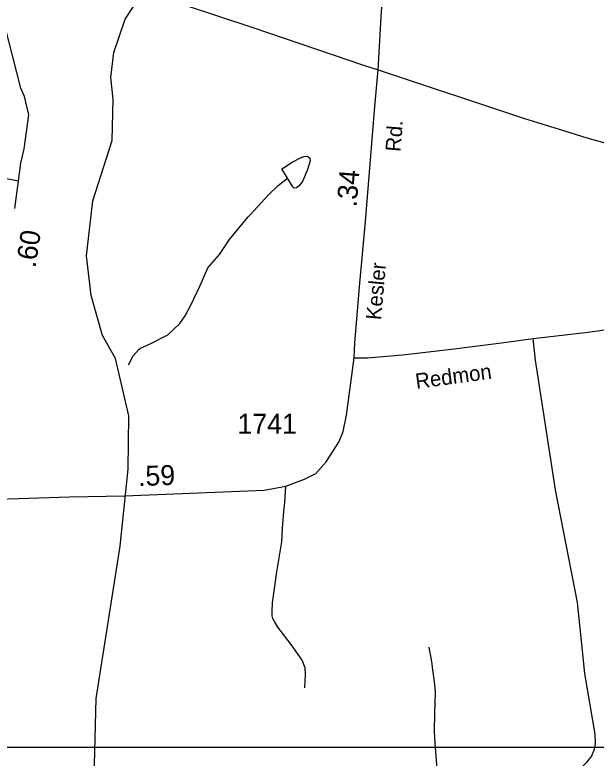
# Model space of a CAD drawing. Extents: x 1473865 to 1648260, y 639067 to 773536.
# Drawn here: x 1505606 to 1509247, y 717123 to 721780 of the extents above; entities that cross this region are included whole.
import ezdxf

# ---------------------------------------------------------------- set-up
doc = ezdxf.new("R2010")
doc.units = 0
for name, color, linetype in [('Exist Hydrographic Misc Water Feature', 7, 'Continuous'), ('Exist Road Non-System Type 51', 7, 'Continuous'), ('Exist Road Primary US Attributed', 7, 'Continuous'), ('Exist Road Secondary Mileage Hundredths English Label', 7, 'Continuous'), ('Exist Road Secondary Type 41 Attributed', 7, 'Continuous'), ('Exist Road Secondary Type 51 Attributed', 7, 'Continuous'), ('Exist Road Secondary Type 51 Label', 7, 'Continuous'), ('Exist Road Secondary Type 51 Number Label', 7, 'Continuous'), ('Map Preparation Inset Cut Line', 7, 'Continuous')]:
    doc.layers.add(name, color=color, linetype=linetype)

msp = doc.modelspace()

# ---------------------------------------------------------------- linework, layer by layer
at = {"layer": 'Exist Hydrographic Misc Water Feature'}
for points in [[(1506809.2, 713697.5), (1506731.2, 713991.2), (1506727.2, 714283.4), (1506386.2, 714772.9), (1506100.3, 716137.6), (1506090.2, 716502.2), (1506115.2, 717496.3), (1506265.2, 718451.7), (1506315.3, 718933.3), (1506320.3, 719268), (1506235.3, 719627.5), (1506154.2, 719770.3), (1506083.3, 720021.2), (1506054.2, 720271.3), (1506093.3, 720615.2), (1506216.2, 720993.5), (1506221.3, 721252.7), (1506206.3, 721387.5), (1506226.3, 721544.8), (1506296.3, 721753.4), (1506553.2, 722148.7), (1506635.3, 722570.5), (1506826.3, 722986.8), (1506870.2, 723150.1)], [(1507314, 720757.4), (1507309.1, 720765.6), (1507277.6, 720814.7), (1507288, 720821.9), (1507342.7, 720856.9), (1507399.3, 720885.8), (1507417.4, 720893.4), (1507439.4, 720895), (1507453.2, 720882.7), (1507454.9, 720866.7), (1507437.9, 720811.1), (1507408.6, 720739.7), (1507386.1, 720708.1), (1507369.9, 720696.5), (1507355.8, 720694.7), (1507346, 720702.9), (1507314, 720757.4)], [(1507314, 720757.4), (1507277.6, 720814.7), (1507288, 720821.9), (1507342.7, 720856.9), (1507399.3, 720885.8), (1507417.4, 720893.4), (1507439.4, 720895), (1507453.2, 720882.7), (1507454.9, 720866.7), (1507437.9, 720811.1), (1507408.6, 720739.7), (1507386.1, 720708.1), (1507369.9, 720696.5), (1507355.8, 720694.7), (1507346, 720702.9), (1507314, 720757.4)], [(1506317.5, 719588.3), (1506346.8, 719644.5), (1506381.6, 719683.9), (1506391.8, 719691.6), (1506454.2, 719718.5), (1506563.3, 719776.4), (1506638.5, 719846.9), (1506673.4, 719894.2), (1506710.7, 719965.4), (1506729.4, 720005.1), (1506766.8, 720084.3), (1506814.8, 720195.3), (1506888.3, 720277.8), (1506950, 720372.6), (1507066.6, 720514.3), (1507080.8, 720530.1), (1507194.1, 720653.3), (1507256, 720710.6), (1507314, 720757.4)], [(1508254.1, 717006.2), (1508237.8, 717214.4), (1508235.2, 717290.4), (1508237.2, 717406.3), (1508239.6, 717534.1), (1508236.4, 717582.2), (1508233, 717618.2), (1508222.4, 717690.4), (1508218.8, 717714.4), (1508215.2, 717738.5), (1508200.6, 717818.7)]]:
    msp.add_lwpolyline(points, dxfattribs=at)
at = {"layer": 'Exist Road Non-System Type 51'}
for points in [[(1505628.9, 720737.8), (1505554.4, 720753.2), (1505455.8, 720753.2), (1505412, 720742.2), (1505300.3, 720643.6)], [(1508667.2, 716880.3), (1508799.9, 716930.1), (1508954.8, 716981.4), (1509091.7, 717033), (1509160.2, 717067.9), (1509191.2, 717100.9), (1509216.9, 717132.3), (1509235.5, 717178.7), (1509242, 717212.6), (1509239.8, 717272.3), (1509176.9, 717652.4), (1509156.9, 717838.2), (1509129.2, 718098.2), (1508992.2, 718805), (1508867.5, 719616.9), (1508851.3, 719751.7)], [(1507422.7, 717563.2), (1507426, 717647.2), (1507424.9, 717689), (1507405.6, 717737.4), (1507337.2, 717834.5), (1507253.1, 717944), (1507231.6, 717978.3), (1507222, 717998.5), (1507218.1, 718014.5), (1507216.7, 718040.6), (1507219.6, 718096.6), (1507246.7, 718289.9), (1507277.9, 718477.4), (1507282.6, 718564.7), (1507289.9, 718668.7), (1507296.8, 718724.6), (1507302.5, 718827.7)]]:
    msp.add_lwpolyline(points, dxfattribs=at)
at = {"layer": 'Exist Road Primary US Attributed'}
for points in [[(1506040, 722053), (1507097.1, 721702.1), (1507789.7, 721464.4), (1507881.3, 721435.2)], [(1507881.3, 721435.2), (1508798, 721130.9), (1509015.8, 721063.3), (1509189.2, 721010.8), (1509390.4, 720954.1), (1509645.5, 720892.5), (1510006.1, 720807.4), (1510165.8, 720775.1), (1510325.1, 720738.9), (1510618.2, 720678.8), (1510797.9, 720646.3), (1511278.8, 720548.4), (1511404, 720519.6)]]:
    msp.add_lwpolyline(points, dxfattribs=at)
at = {"layer": 'Exist Road Secondary Type 41 Attributed'}
msp.add_lwpolyline([(1509177.6, 719789.9), (1509700.3, 719860.4), (1510197.4, 719936.1), (1510553.5, 719988.4), (1510674.4, 719992.1), (1511051.1, 720043.7), (1511135.6, 720070.2), (1511234.7, 720140.4), (1511279.4, 720183.8), (1511320.2, 720231.2), (1511351.1, 720284.6), (1511371.9, 720334.2), (1511380.9, 720394), (1511393.8, 720449.8), (1511404, 720519.6)], dxfattribs=at)
at = {"layer": 'Exist Road Secondary Type 51 Attributed'}
for points in [[(1507881.3, 721435.2), (1507899.8, 721767), (1507936.9, 722315.8), (1507992.7, 723050), (1507997.6, 723148.2), (1508004.2, 723241.2), (1508009.4, 723319.2), (1508030.1, 723522.7), (1508035.4, 723616.6), (1508035, 723726.7), (1508020.1, 723796.1), (1508006.4, 723841), (1507979.7, 723868.6), (1507927.6, 723925.7), (1507888.6, 723947.3), (1507736.8, 723998.8), (1507451, 724065), (1507378.9, 724155.7)], [(1505604.8, 720566.8), (1505628.9, 720737.8), (1505644.2, 720851.8), (1505663.9, 720940.6), (1505692.4, 721153.2), (1505666.3, 721268.5), (1505644.2, 721322), (1505543.3, 721713.5)], [(1507730.2, 719631.7), (1507735.5, 719723.6), (1507764.4, 720077), (1507802.1, 720486.5), (1507860.1, 721205.5), (1507881.3, 721435.2)], [(1507730.2, 719631.7), (1507814.9, 719632.2), (1508033.2, 719650.6), (1508341.6, 719685.4), (1508654.4, 719726.1), (1508851.3, 719751.7), (1509177.6, 719789.9)], [(1505180.1, 718735), (1505949, 718761.3), (1506292.4, 718766), (1507168.3, 718801.9), (1507302.5, 718827.7), (1507419, 718872), (1507490.4, 718906.3), (1507556.1, 718980.6), (1507636.1, 719103.5), (1507662.6, 719170.1), (1507682.7, 719271.4), (1507730.2, 719631.7)]]:
    msp.add_lwpolyline(points, dxfattribs=at)
at = {"layer": 'Map Preparation Inset Cut Line'}
msp.add_lwpolyline([(1492500.1, 733302.7), (1523960.8, 733302.7), (1523960.8, 717190.1), (1492500.1, 717190.1), (1492500.1, 733302.7)], dxfattribs=at)

# ---------------------------------------------------------------- texts
at = {"layer": 'Exist Road Secondary Mileage Hundredths English Label'}
for s, rotation, p in [('.34', 85.3929, (1507746, 720572.8)), ('.60', 81.4616, (1505735, 720191.6)), ('.59', 2.0378, (1506379.5, 718827.5))]:
    msp.add_text(s, height=125, rotation=rotation, dxfattribs=at).set_placement(p)
at = {"layer": 'Exist Road Secondary Type 51 Label'}
for s, rotation, p in [('Rd.', 85.3929, (1508021.2, 720920)), ('Kesler', 84.8753, (1507899, 719865.5)), ('Redmon', 7.6831, (1508121, 719436.9))]:
    msp.add_text(s, height=95, rotation=rotation, dxfattribs=at).set_placement(p)
at = {"layer": 'Exist Road Secondary Type 51 Number Label'}
msp.add_text('1741', height=125, dxfattribs=at).set_placement((1507000.1, 719155.7))

doc.saveas('drawing.dxf')
